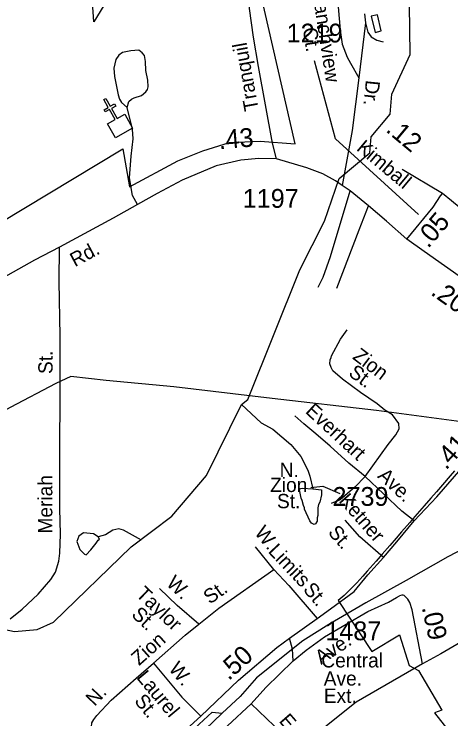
# Model space of a CAD drawing. Extents: x 1473865 to 1648260, y 639067 to 773536.
# Drawn here: x 1520937 to 1523838, y 658868 to 663549 of the extents above; entities that cross this region are included whole.
import ezdxf

# ---------------------------------------------------------------- set-up
doc = ezdxf.new("R2010")
doc.units = 0
for name, color, linetype in [('Exist Boundary Political City Limit New', 7, 'Continuous'), ('Exist Cultural Church CELL', 7, 'Continuous'), ('Exist Hydrographic Misc Water Feature', 7, 'Continuous'), ('Exist Railroad Mainline', 7, 'Continuous'), ('Exist Railroad Siding', 7, 'Continuous'), ('Exist Road Non-System Type 51', 7, 'Continuous'), ('Exist Road Non-System Type 51 Label', 7, 'Continuous'), ('Exist Road Secondary Mileage Hundredths English Label', 7, 'Continuous'), ('Exist Road Secondary Type 51 Attributed', 7, 'Continuous'), ('Exist Road Secondary Type 51 Label', 7, 'Continuous'), ('Exist Road Secondary Type 51 Number Label', 7, 'Continuous'), ('Exist Utilities Electrical Transmission Line', 7, 'Continuous'), ('Map Preparation Boundary City Limit Buffer Line', 7, 'Continuous')]:
    doc.layers.add(name, color=color, linetype=linetype)

msp = doc.modelspace()

# ---------------------------------------------------------------- linework, layer by layer
at = {"layer": 'Exist Boundary Political City Limit New'}
for points in [[(1521624, 663756.2), (1521466.5, 663498.3), (1521452.2, 663727.6)], [(1520675.5, 662063.4), (1521660, 662654.8), (1521702.8, 662401.9), (1522024, 662575), (1522191, 662639.9), (1522367.2, 662695.6), (1522571.2, 662704.9), (1522803.1, 662686.4), (1522569.1, 663713.2)], [(1523863.1, 660515.8), (1523833.4, 660481.5), (1523782.2, 660422.8), (1523741.9, 660376.3), (1523705.5, 660334.5), (1523661.8, 660284.2), (1523599.4, 660212.6), (1523565.1, 660173.2), (1523510.9, 660110.7), (1523474, 660068.4), (1523432.4, 660020.5), (1523382, 659962.4), (1523340.9, 659915.1), (1523282.1, 659848.1), (1523253.4, 659815.1), (1523214.1, 659771.2), (1523185.8, 659741.9), (1523156.6, 659713.5), (1523129.2, 659688.5), (1523090.6, 659655.4), (1523313, 659316.7), (1523496.5, 659426.1), (1523560.2, 659221.6), (1523624, 659189.2), (1523777.4, 658926.9), (1523728.6, 658907.3), (1524262.6, 658228.3)]]:
    msp.add_lwpolyline(points, dxfattribs=at)
at = {"layer": 'Exist Cultural Church CELL'}
msp.add_lwpolyline([(1521558.2, 662820.2), (1521607.7, 662848.4), (1521570.1, 662914.6), (1521542.3, 662898.8), (1521534.4, 662912.7), (1521562.2, 662928.5), (1521532.5, 662980.8), (1521546.5, 662988.7), (1521576.2, 662936.4), (1521604, 662952.2), (1521611.9, 662938.3), (1521584, 662922.5), (1521621.6, 662856.3), (1521671.8, 662884.6), (1521724.4, 662792.1), (1521610.8, 662727.6)], close=True, dxfattribs=at)
at = {"layer": 'Exist Hydrographic Misc Water Feature'}
for points in [[(1519534.9, 659751.8), (1519786.9, 659825.5), (1520078, 659819.6), (1520194.9, 659791), (1520740, 659491.1), (1520939, 659447.7), (1521089.9, 659461.1), (1521199, 659511.4), (1521715, 660009.8), (1521984.9, 660214.4), (1522214, 660485.5), (1522446.9, 660956.8), (1522489, 660988.8), (1522836, 661851.6), (1522999.9, 662173.3), (1523096, 662456.9), (1523299, 662626.8), (1523309, 662734.9), (1523436, 662883.4), (1523447, 663017.7), (1523567, 663281.2), (1523564, 663609.5), (1523501, 663850.4)], [(1523307.9, 663535.8), (1523334.3, 663427), (1523374.5, 663436.8), (1523350.2, 663544.9), (1523307.9, 663535.8)], [(1522446.9, 660956.8), (1522577.2, 660833.5), (1522656.6, 660792.5), (1522774.9, 660690.8), (1522841.6, 660609.9), (1522859.3, 660577.5), (1522890.1, 660512.9), (1522901.8, 660480.7), (1522920.4, 660396.6)], [(1522920.4, 660396.6), (1522978.3, 660389.7), (1522979.6, 660355.2), (1522967, 660307.8), (1522958.7, 660291.6), (1522954.3, 660269.5), (1522953.6, 660219.5), (1522949.3, 660204), (1522949.1, 660180.2), (1522938.7, 660164), (1522930.6, 660160.1), (1522912.7, 660168.6), (1522901.1, 660182.8), (1522866.2, 660261.5), (1522866.4, 660268.8), (1522858.7, 660285.4), (1522851.1, 660317.6), (1522843.4, 660333.3), (1522832.2, 660389.4), (1522838.4, 660397.4), (1522852.4, 660399.6), (1522920.4, 660396.6)], [(1521782.6, 660056), (1521663.6, 660121.6), (1521633.7, 660130.4), (1521592.4, 660120.5), (1521543.3, 660091.5), (1521496.4, 660076.9)], [(1521496.4, 660076.9), (1521465.2, 660097), (1521397.1, 660103.7), (1521366.9, 660082.5), (1521353.5, 660045.7), (1521374.7, 659993.1), (1521403.8, 659963), (1521416, 659958.5), (1521447.3, 659989.8), (1521481.9, 660034.5), (1521495.3, 660054.6), (1521504.2, 660062.4), (1521496.4, 660076.9)]]:
    msp.add_lwpolyline(points, dxfattribs=at)
at = {"layer": 'Exist Railroad Mainline'}
for points in [[(1527035.8, 661697.2), (1526750.8, 661535.7), (1526608.8, 661465.1), (1526218.4, 661243.5), (1525815.4, 661035.4), (1525397.4, 660807), (1525104.5, 660640.2), (1524797.6, 660475.7), (1524486.8, 660305.3), (1524141.4, 660113.5), (1523818.4, 659943.4), (1523541.7, 659786.5), (1523273.2, 659639.2), (1523028.6, 659495.7), (1522854.7, 659386.9), (1522547.6, 659140), (1522439.5, 659016.9), (1522320.2, 658906.6)], [(1522320.2, 658906.6), (1522037.3, 658636.5), (1521805, 658419.4), (1521606.6, 658243.5), (1521395.1, 658025.2), (1521173.2, 657817.2), (1520953.3, 657601.2), (1520764.1, 657416.7), (1520568.7, 657224.1), (1520495.7, 657136.4), (1520435.5, 657065), (1520333.6, 656898.1), (1520234.8, 656770.2), (1520141.6, 656582), (1520054, 656375.5), (1519988.6, 656192.7), (1519950.5, 656067.4)]]:
    msp.add_lwpolyline(points, dxfattribs=at)
at = {"layer": 'Exist Railroad Siding'}
msp.add_lwpolyline([(1521721.4, 658401.3), (1521827.2, 658507.4), (1522016.6, 658688.1), (1522167, 658833.3), (1522252.4, 658911.8), (1522320.2, 658906.6)], dxfattribs=at)
at = {"layer": 'Exist Road Non-System Type 51'}
for p, q in [((1523264.9, 663551.5), (1523271.9, 663491.6)), ((1523271.9, 663491.6), (1523227.8, 663126.1)), ((1522662.7, 659859.4), (1522539.7, 660011.8))]:
    msp.add_line(p, q, dxfattribs=at)
for points in [[(1522679.2, 662586.7), (1522652.5, 662691.4), (1522560.3, 663201.2), (1522528, 663395.7), (1522499.7, 663586.4), (1522507.7, 663686.3)], [(1523084, 663676.2), (1523101.8, 663442.9), (1523116.1, 663349.4), (1523150.3, 663262.8), (1523170.7, 663222.9), (1523227.8, 663126.1)], [(1523271.9, 663491.6), (1523286.7, 663429.2), (1523308.2, 663397.4), (1523345.6, 663376), (1523387.4, 663365.2)], [(1521689, 662928), (1521700.2, 662968.2), (1521717.3, 662983.2), (1521734.3, 662993.1), (1521782.7, 663008.1), (1521811.1, 663031.6), (1521823.3, 663049.1), (1521827.6, 663065.3), (1521824.5, 663109.3), (1521811.8, 663173.6), (1521809, 663233.5), (1521803.6, 663273.7), (1521788, 663292), (1521766.3, 663308.4), (1521712.2, 663305.5), (1521658.2, 663294.6), (1521631.8, 663277.1), (1521613.2, 663247.5), (1521600, 663189.7), (1521605.1, 663135.6), (1521628.7, 663013), (1521636.9, 662984.9), (1521649.7, 662962.6), (1521689, 662928)], [(1523227.8, 663126.1), (1523181.8, 662775.1), (1523115.8, 662411.5)], [(1521757.4, 662284.7), (1521723.8, 662345.2), (1521704.2, 662461.7), (1521714.9, 662605.5), (1521729, 662721.1), (1521724.3, 662785.2), (1521689, 662928)], [(1522956.7, 661735.4), (1522990.1, 661802.8), (1523038.7, 661939.9), (1523169.1, 662375.3)], [(1523080.7, 661728.9), (1523228.1, 662116.2), (1523291.2, 662274.8)], [(1520910.5, 659533.4), (1520989.8, 659597.8), (1521097.7, 659695.9), (1521181.5, 659794.3), (1521212.5, 659843.5), (1521234, 659915.1), (1521240.9, 659969), (1521245.4, 660094.9), (1521240.6, 660264.9), (1521242.6, 661410.8), (1521235.7, 661773), (1521238.1, 662000.8)], [(1523042.1, 661268.8), (1523045.2, 661279.6), (1523104, 661390.7), (1523149.3, 661451.8)], [(1523268.5, 660477.5), (1523420.7, 660690.6), (1523472.8, 660755.1), (1523494.6, 660795), (1523493.6, 660830.5), (1523450.6, 660886.5), (1523400.4, 660918.1), (1523348.1, 660960.2), (1523238.1, 661034.8), (1523117.3, 661123.7), (1523054.2, 661180.8), (1523042.6, 661201.8), (1523035.1, 661226.8), (1523037.4, 661252), (1523042.1, 661268.8)], [(1523268.5, 660477.5), (1523160.2, 660565.6), (1523036.5, 660679.9), (1522942.1, 660761.8), (1522861.4, 660827.3), (1522802.7, 660880.5)], [(1523268.5, 660477.5), (1523199.2, 660406.9), (1523103.7, 660322.8), (1523043.2, 660298)], [(1523594.9, 660183.2), (1523512.2, 660248.7), (1523268.5, 660477.5)], [(1523391.5, 659939.1), (1523232.8, 660076.2), (1523135, 660188.1)], [(1522163.8, 659497.1), (1522297.8, 659602.5), (1522662.7, 659859.4)], [(1522662.7, 659859.4), (1522762.6, 659753.4), (1522950.5, 659533.9)], [(1522163.8, 659497.1), (1522020.2, 659621.9), (1521902.4, 659734.1)], [(1522791.1, 659252.9), (1522876.4, 659325.3), (1522998.1, 659412.8), (1523287.6, 659580.2), (1523423.9, 659643.6), (1523477.6, 659675.3), (1523497.1, 659684.6)], [(1521862.8, 659237.1), (1522074.5, 659424.9), (1522163.8, 659497.1)], [(1522791.1, 659252.9), (1522786.5, 659331.1), (1522766, 659403.3)], [(1521740.1, 658478.6), (1521557.9, 658664.9), (1521471.9, 658768.7), (1521457.6, 658791.2), (1521450.7, 658815.1), (1521453.2, 658840.9), (1521466.1, 658864.3), (1521486.2, 658890.3), (1521582.1, 658992.4), (1521747, 659139.3), (1521862.8, 659237.1)], [(1521862.8, 659237.1), (1522050.5, 659011.4), (1522177, 658886.7)], [(1522511.7, 658968.4), (1522609.7, 659076.5), (1522791.1, 659252.9)], [(1521875.7, 658350.7), (1522004.1, 658478.4), (1522171.1, 658629.1), (1522354.8, 658821.5), (1522511.7, 658968.4)], [(1522511.7, 658968.4), (1522664.8, 658821.5), (1522825.3, 658646.4)]]:
    msp.add_lwpolyline(points, dxfattribs=at)
at = {"layer": 'Exist Road Non-System Type 51 Label'}
msp.add_lwpolyline([(1522908.8, 660405.4), (1522988.3, 660413.4), (1523099.7, 660365.6)], dxfattribs=at)
at = {"layer": 'Exist Road Secondary Type 51 Attributed'}
for points in [[(1523544.6, 662053.3), (1523411.2, 662174.5), (1523291.2, 662274.8), (1523169.1, 662375.3), (1523115.8, 662411.5), (1523072.2, 662441.1), (1522987.2, 662488.8), (1522882.1, 662528.7), (1522679.2, 662586.7), (1522563.2, 662589), (1522443.1, 662579.4), (1522278.3, 662540.5), (1522052.4, 662445), (1521886.8, 662358.1), (1521757.4, 662284.7), (1521595.7, 662193.9), (1521238.1, 662000.8), (1521072.4, 661914.1), (1520660, 661684.1)], [(1523783.6, 662358.2), (1523515, 662516.2)], [(1523544.6, 662053.3), (1523719.7, 662266.1), (1523769.8, 662343), (1523783.6, 662358.2)], [(1524463.4, 661415.7), (1524537.8, 661534.2), (1524642.1, 661689.1), (1524642.7, 661704.5), (1524631, 661735.4), (1524614.4, 661749.6), (1524537.7, 661802.7), (1524075.7, 662122.1), (1523931.7, 662234.8), (1523843.1, 662308.4), (1523783.6, 662358.2)], [(1524463.4, 661415.7), (1524336.2, 661496.7), (1523661.2, 661971.7), (1523544.6, 662053.3)], [(1523594.9, 660183.2), (1523746, 660342.2), (1524097.7, 660747.1), (1524211.4, 660880.2), (1524317.2, 660974.8), (1524524.9, 661091.4)], [(1526841.4, 660939.1), (1526720.1, 660931.1), (1526558.6, 660909.4), (1526415.7, 660858.3), (1526262.5, 660795.3), (1526090.8, 660714.5), (1525947.1, 660623.4), (1525128.7, 660077.4), (1525033.7, 660019.3), (1524756.6, 659864.6), (1524536.3, 659743), (1524233.1, 659570.8), (1524132, 659510.8), (1523771.3, 659300.9), (1523650.2, 659234.8)], [(1521091.1, 657854.7), (1521432.8, 658177.3), (1521740.1, 658478.6), (1521857.6, 658585.7), (1522008.5, 658732.7), (1522177, 658886.7), (1522427.5, 659125.8), (1522682.7, 659343), (1522766, 659403.3), (1522950.5, 659533.9), (1523039.6, 659598.1), (1523194.9, 659714.7), (1523286.9, 659824.9), (1523391.5, 659939.1), (1523478.2, 660043.5), (1523594.9, 660183.2)], [(1523650.2, 659234.8), (1523581.6, 659591.6), (1523566.6, 659641.9), (1523552.8, 659664), (1523527.3, 659688.5), (1523520.9, 659690.2), (1523512.5, 659688.9), (1523497.1, 659684.6)], [(1523650.2, 659234.8), (1523209.1, 658978.4), (1523000.6, 658812.9), (1522676.6, 658505.3), (1522503.9, 658354.7), (1521843.7, 657719.5), (1521672.7, 657564.8), (1521510.5, 657408)]]:
    msp.add_lwpolyline(points, dxfattribs=at)
at = {"layer": 'Exist Road Secondary Type 51 Number Label'}
msp.add_lwpolyline([(1523622.8, 662218.9), (1523072.2, 662720.2), (1522932.5, 663238)], dxfattribs=at)
at = {"layer": 'Exist Utilities Electrical Transmission Line'}
msp.add_lwpolyline([(1523941.3, 660836.5), (1523344.8, 660915.2), (1522652.3, 660995.6), (1521997.7, 661073.4), (1521548.5, 661115.5), (1521313, 661141.7), (1521214.2, 661095.7), (1520911.4, 660937.1), (1520467.1, 660691.1), (1520148, 660516.9), (1519744, 660290.1), (1519354.5, 660085.2), (1519031.3, 659903.1), (1518714.2, 659728.8), (1518512.2, 659614.4), (1518366.6, 659529.1), (1518077.8, 659476.3), (1517660.6, 659407.7), (1517289.6, 659346.3), (1517042.9, 659308.9), (1516734.8, 659255.2), (1516358.4, 659188.2), (1515718.4, 659066.6), (1515170.8, 658969.8)], dxfattribs=at)
at = {"layer": 'Map Preparation Boundary City Limit Buffer Line'}
for points in [[(1521624, 663756.2), (1521466.5, 663498.3), (1521452.2, 663727.6)], [(1520675.5, 662063.4), (1521660, 662654.8), (1521702.8, 662401.9), (1522024, 662575), (1522191, 662639.9), (1522367.2, 662695.6), (1522571.2, 662704.9), (1522803.1, 662686.4), (1522569.1, 663713.2)], [(1523863.1, 660515.8), (1523833.4, 660481.5), (1523782.2, 660422.8), (1523741.9, 660376.3), (1523705.5, 660334.5), (1523661.8, 660284.2), (1523599.4, 660212.6), (1523565.1, 660173.2), (1523510.9, 660110.7), (1523474, 660068.4), (1523432.4, 660020.5), (1523382, 659962.4), (1523340.9, 659915.1), (1523282.1, 659848.1), (1523253.4, 659815.1), (1523214.1, 659771.2), (1523185.8, 659741.9), (1523156.6, 659713.5), (1523129.2, 659688.5), (1523090.6, 659655.4), (1523313, 659316.7), (1523496.5, 659426.1), (1523560.2, 659221.6), (1523624, 659189.2), (1523777.4, 658926.9), (1523728.6, 658907.3), (1524262.6, 658228.3)]]:
    msp.add_lwpolyline(points, dxfattribs=at)

# ---------------------------------------------------------------- texts
at = {"layer": 'Exist Road Non-System Type 51 Label'}
for s, rotation, p in [('Branchview', 278.6779, (1522910.7, 663739.6)), ('Ct.', 278.6779, (1522854.1, 663453.5)), ('Tranquil', 100.2483, (1522562.1, 662914.7)), ('Dr.', 264.1495, (1523273.8, 663113.3)), ('Zion', 322.7919, (1523179.4, 661263.3)), ('St.', 89.9035, (1521192.9, 661158.5)), ('St.', 323.767, (1523151.9, 661152.4)), ('Everhart', 317.2607, (1522866.2, 660904.3)), ('Ave.', 316.8023, (1523346.1, 660474.8)), ('Meriah', 89.9035, (1521191.1, 660098.9)), ('Ketner', 311.1684, (1523090, 660314.2)), ('W.', 308.9114, (1522529.6, 660102.7)), ('St.', 311.1684, (1523017.2, 660103.7)), ('Limits', 313.2857, (1522619.1, 659977.6)), ('W.', 316.3849, (1521942.6, 659761.4)), ('Taylor', 316.3849, (1521740.7, 659689)), ('St.', 35.1495, (1522236.9, 659626.3)), ('St.', 310.5595, (1522851.7, 659725)), ('St.', 316.3849, (1521710.7, 659554.3)), ('Zion', 41.5811, (1521767.1, 659218)), ('Ave.', 33.5439, (1522975.8, 659225.1)), ('W.', 309.7537, (1521959.2, 659198.1)), ('Laurel', 309.7537, (1521745.2, 659141.5)), ('N.', 46.7954, (1521472.4, 658947.5)), ('St.', 309.7537, (1521730.8, 658985)), ('E.', 311.1701, (1522692.1, 658851.9))]:
    msp.add_text(s, height=95, rotation=rotation, dxfattribs=at).set_placement(p)
for s, p in [('N.', (1522701, 660474.2)), ('Zion', (1522637.9, 660374.8)), ('St.', (1522683.4, 660267.3))]:
    msp.add_text(s, height=95, dxfattribs=at).set_placement(p)
at = {"layer": 'Exist Road Secondary Mileage Hundredths English Label'}
for s, rotation, p in [('.43', 4.5656, (1522299.8, 662651.6)), ('.12', 320.1076, (1523400.1, 662772.9)), ('.05', 49.6222, (1523687.5, 661988.3)), ('.20', 324.8609, (1523698.3, 661689.4)), ('.41', 48.2453, (1523806.5, 660515.9)), ('.09', 282.4781, (1523644.1, 659608)), ('.50', 42.1419, (1522362.1, 659118.3))]:
    msp.add_text(s, height=125, rotation=rotation, dxfattribs=at).set_placement(p)
at = {"layer": 'Exist Road Secondary Type 51 Label'}
for s, rotation, p in [('Kimball', 320.1076, (1523205.6, 662648.9)), ('Rd.', 28.3618, (1521341.1, 661867))]:
    msp.add_text(s, height=95, rotation=rotation, dxfattribs=at).set_placement(p)
for s, p in [('Central', (1522977.8, 659209.7)), ('Ave.', (1522993.8, 659089.5)), ('Ext.', (1522994.3, 658974.4))]:
    msp.add_text(s, height=95, dxfattribs=at).set_placement(p)
at = {"layer": 'Exist Road Secondary Type 51 Number Label'}
for s, p in [('1219', (1522747.1, 663360.4)), ('1197', (1522455.6, 662262.3)), ('2739', (1523051.7, 660282.9)), ('1487', (1523004.1, 659390.3))]:
    msp.add_text(s, height=125, dxfattribs=at).set_placement(p)

doc.saveas('drawing.dxf')
